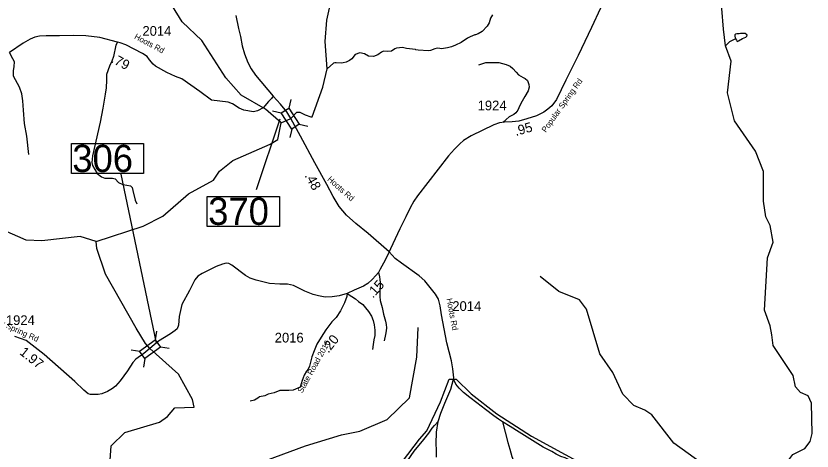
# Model space of a CAD drawing. Extents: x 1248224 to 1454986, y 825081 to 985870.
# Drawn here: x 1420659 to 1430900, y 907790 to 913386 of the extents above; entities that cross this region are included whole.
import ezdxf

# ---------------------------------------------------------------- set-up
doc = ezdxf.new("R2010")
doc.units = 0
for name, color, linetype in [('Exist Boundary Political City Limit New', 7, 'Continuous'), ('Exist Hydrographic Creek Single Shore', 7, 'Continuous'), ('Exist Hydrographic Misc Water Feature', 7, 'Continuous'), ('Exist Road Non-System Type 51', 7, 'Continuous'), ('Exist Road Secondary Mileage Hundredths English Label', 7, 'Continuous'), ('Exist Road Secondary Structure Standard Bridge CELL', 7, 'Continuous'), ('Exist Road Secondary Structure Standard Bridge Number Label', 7, 'Continuous'), ('Exist Road Secondary Type 41 Attributed', 7, 'Continuous'), ('Exist Road Secondary Type 51 Attributed', 7, 'Continuous'), ('Exist Road Secondary Type 51 Label', 7, 'Continuous'), ('Exist Road Secondary Type 51 Number Label', 7, 'Continuous'), ('Map Preparation Boundary City Limit Buffer Line', 7, 'Continuous')]:
    doc.layers.add(name, color=color, linetype=linetype)

msp = doc.modelspace()

# ---------------------------------------------------------------- linework, layer by layer
at = {"layer": 'Exist Boundary Political City Limit New'}
for points in [[(1425632, 907654), (1425849, 907941), (1425946, 908048), (1426122, 908424), (1426232, 908715), (1426322, 908715)], [(1426322, 908715), (1426513, 908528), (1426844, 908270), (1427291, 907981), (1428157, 907508), (1428585, 907325), (1428859, 907225), (1429211, 907127), (1429343, 907069)]]:
    msp.add_lwpolyline(points, dxfattribs=at)
at = {"layer": 'Exist Hydrographic Creek Single Shore'}
for points in [[(1424197, 912067), (1424271, 912150), (1424312, 912147), (1424381, 912115), (1424451, 912088), (1424470, 912089), (1424607, 912472), (1424662, 912704), (1424636, 913056), (1424658, 913332), (1424768, 913838), (1424789, 914104), (1424876, 914296), (1424932, 914560), (1425009, 914667)], [(1424072, 912013), (1424197, 912067)], [(1421692, 910486), (1422296, 910684), (1422549, 910813), (1422880, 911099), (1423200, 911276), (1423277, 911390), (1423447, 911527), (1423927, 911738), (1424027, 911799), (1424072, 912013)], [(1421692, 910486), (1421485, 910549), (1420992, 910493), (1420792, 910504), (1420507, 910625), (1419959, 910580), (1419610, 910643), (1419284, 910577), (1418688, 910379), (1418496, 910350), (1418321, 910360), (1418147, 910413), (1418056, 910484), (1417823, 910922), (1417647, 911178), (1417581, 911334), (1417533, 911580), (1417493, 911742)], [(1422381, 909107), (1422327, 909174), (1422204, 909369), (1421809, 910067), (1421699, 910394), (1421692, 910486)], [(1421997, 907305), (1421964, 907339), (1421870, 907672), (1421883, 907856), (1422061, 908029), (1422505, 908162), (1422607, 908235), (1422701, 908348), (1422951, 908353), (1422928, 908452), (1422751, 908780), (1422381, 909107)]]:
    msp.add_lwpolyline(points, dxfattribs=at)
at = {"layer": 'Exist Hydrographic Misc Water Feature'}
for points in [[(1424072, 912013), (1423868, 912189), (1423555, 912369), (1423359, 912590), (1423052, 913072), (1422798, 913310), (1422516, 913772), (1422419, 913991)], [(1430383, 909283), (1430360, 909402), (1430289, 909604), (1430327, 910276), (1430398, 910475), (1430360, 910692), (1430303, 910802), (1430275, 911002), (1430274, 911386), (1430171, 911648), (1429903, 912037), (1429810, 912397), (1429860, 912803), (1429786, 913000), (1429759, 913216), (1429739, 913482), (1429668, 913651), (1429552, 913762)], [(1426791, 913402), (1426764, 913359), (1426748, 913297), (1426722, 913256), (1426658, 913187), (1426603, 913154), (1426571, 913143), (1426563, 913143), (1426501, 913118), (1426466, 913101), (1426387, 913045), (1426314, 913011), (1426260, 912990), (1426212, 912975), (1426135, 912965), (1426111, 912969), (1426079, 912970), (1426047, 912963), (1425991, 912940), (1425967, 912938), (1425831, 912947), (1425803, 912952), (1425799, 912956), (1425684, 912966), (1425632, 912980), (1425556, 912973), (1425531, 912962), (1425491, 912935), (1425443, 912930), (1425393, 912933), (1425379, 912929), (1425362, 912922), (1425314, 912887), (1425257, 912864), (1425193, 912869), (1425142, 912899), (1425082, 912912), (1425022, 912889), (1424981, 912836), (1424948, 912811), (1424908, 912792), (1424867, 912781), (1424843, 912779), (1424779, 912785), (1424763, 912783), (1424743, 912777), (1424662, 912704)], [(1429916, 913090), (1429839, 913054), (1429786, 913000)], [(1429916, 913090), (1429926, 913076), (1429937, 913057), (1429955, 913064), (1430006, 913098), (1430046, 913114), (1430061, 913127), (1430063, 913137), (1430059, 913145), (1430041, 913162), (1429979, 913159), (1429963, 913155), (1429931, 913156), (1429915, 913150), (1429907, 913143), (1429907, 913121), (1429910, 913113), (1429916, 913090)], [(1428747, 908315), (1428606, 908377), (1428467, 908521), (1428338, 908799), (1428168, 909042), (1427996, 909614), (1427907, 909734), (1427642, 909844), (1427401, 910034)], [(1421997, 907305), (1422616, 907408), (1422893, 907504), (1423243, 907523), (1423678, 907596), (1424384, 907858), (1424845, 908000), (1425081, 908044), (1425434, 908195), (1425722, 908474), (1425816, 908998), (1425832, 909381)], [(1429925, 906774), (1430457, 907082), (1430559, 907188), (1430581, 907438), (1430557, 907530), (1430576, 907644), (1430653, 907745), (1430805, 907824), (1430873, 907914), (1430900, 908015), (1430891, 908406), (1430851, 908499), (1430752, 908544), (1430687, 908617), (1430656, 908762), (1430397, 909148), (1430383, 909283)], [(1429925, 906774), (1429812, 906934), (1429812, 906984), (1429788, 907000), (1429804, 907443), (1429674, 907554), (1429491, 907624), (1429122, 907890), (1428837, 908254), (1428747, 908315)]]:
    msp.add_lwpolyline(points, dxfattribs=at)
at = {"layer": 'Exist Road Non-System Type 51'}
for points in [[(1421966, 913047), (1421945, 913010), (1421912, 912865), (1421891, 912806), (1421862, 912738), (1421826, 912631), (1421823, 912558), (1421818, 912460), (1421806, 912380), (1421776, 912200), (1421741, 912019), (1421643, 911589), (1421637, 911503), (1421643, 911462), (1421705, 911361), (1421758, 911317), (1421803, 911299), (1421850, 911299), (1421900, 911299), (1421936, 911293), (1421977, 911243), (1422036, 911219), (1422084, 911208), (1422134, 911202), (1422155, 911178), (1422163, 911140), (1422193, 911015), (1422214, 910971)], [(1420824, 911604), (1420798, 911841), (1420768, 912003), (1420756, 912175), (1420748, 912296), (1420736, 912385), (1420703, 912471), (1420629, 912613), (1420629, 912682), (1420635, 912735), (1420641, 912794), (1420620, 912835), (1420576, 912915)], [(1426612, 912758), (1426653, 912771), (1426705, 912786), (1426791, 912788), (1426869, 912787), (1426963, 912761), (1427016, 912738), (1427050, 912711), (1427095, 912662), (1427124, 912630), (1427152, 912613), (1427182, 912596), (1427209, 912580), (1427237, 912555), (1427258, 912503), (1427261, 912469), (1427248, 912425), (1427205, 912352), (1427172, 912290), (1427140, 912235), (1427113, 912176), (1427087, 912140), (1427064, 912119), (1427030, 912103), (1427002, 912088), (1426965, 912056), (1426922, 912017)], [(1425321, 910087), (1425334, 910031), (1425340, 909997), (1425343, 909959), (1425342, 909909), (1425339, 909847), (1425339, 909779), (1425346, 909728), (1425369, 909636), (1425389, 909549), (1425413, 909461), (1425420, 909417), (1425426, 909375), (1425423, 909337), (1425414, 909287), (1425396, 909209)], [(1424919, 909818), (1424979, 909776), (1425027, 909747), (1425064, 909714), (1425121, 909673), (1425157, 909634), (1425196, 909583), (1425232, 909525), (1425253, 909468), (1425268, 909414), (1425277, 909346), (1425274, 909278), (1425263, 909222), (1425255, 909162), (1425244, 909096)], [(1424435, 908881), (1424416, 908845), (1424396, 908818), (1424368, 908764), (1424340, 908697), (1424315, 908611), (1424257, 908587), (1424226, 908573), (1424170, 908567), (1424103, 908570), (1424053, 908567), (1423981, 908540), (1423905, 908520), (1423860, 908500), (1423793, 908489), (1423771, 908470), (1423729, 908444), (1423670, 908430)], [(1426917, 908167), (1426864, 908202), (1426806, 908241), (1426700, 908325), (1426588, 908409), (1426497, 908480), (1426416, 908544), (1426360, 908600), (1426317, 908650), (1426287, 908714)], [(1425640, 907617), (1425694, 907666), (1425783, 907787), (1425906, 907937), (1425968, 908019), (1426013, 908083), (1426042, 908120), (1426091, 908171)], [(1428533, 907332), (1428464, 907360), (1428268, 907450), (1428111, 907527), (1427984, 907590), (1427864, 907636), (1427722, 907701), (1427666, 907722), (1427609, 907751), (1427550, 907786), (1427442, 907841), (1427303, 907925), (1427132, 908031), (1427018, 908104), (1426917, 908167)], [(1426917, 908167), (1426988, 907899), (1427012, 907815), (1427038, 907718), (1427067, 907649), (1427107, 907535), (1427146, 907401), (1427174, 907303), (1427210, 907216), (1427239, 907128), (1427299, 907015), (1427363, 906934), (1427411, 906878)]]:
    msp.add_lwpolyline(points, dxfattribs=at)
at = {"layer": 'Exist Road Secondary Structure Standard Bridge CELL'}
for p, q in [((1424193, 912313), (1424169, 912202)), ((1423961, 912164), (1424072, 912140)), ((1424303, 911993), (1424413, 911969)), ((1424208, 911932), (1424183, 911822)), ((1422468, 909331), (1422450, 909219)), ((1422251, 909071), (1422140, 909088)), ((1422630, 909108), (1422519, 909125)), ((1422318, 908979), (1422301, 908868))]:
    msp.add_line(p, q, dxfattribs=at)
for points in [[(1424169, 912202), (1424303, 911994), (1424206, 911931), (1424072, 912140)], [(1422519, 909125), (1422318, 908979), (1422250, 909073), (1422450, 909219)]]:
    msp.add_lwpolyline(points, close=True, dxfattribs=at)
at = {"layer": 'Exist Road Secondary Structure Standard Bridge Number Label'}
for p, q in [((1424053, 912059), (1423749, 911148)), ((1422467, 909179), (1422013, 911350))]:
    msp.add_line(p, q, dxfattribs=at)
for points in [[(1421372, 911744), (1422301, 911744), (1422301, 911360), (1421372, 911360)], [(1423119, 911063), (1424048, 911063), (1424048, 910679), (1423119, 910679)]]:
    msp.add_lwpolyline(points, close=True, dxfattribs=at)
at = {"layer": 'Exist Road Secondary Type 41 Attributed'}
msp.add_lwpolyline([(1423968, 912353), (1423945, 912324), (1423906, 912284), (1423841, 912204), (1423767, 912164), (1423714, 912154), (1423590, 912174), (1423529, 912201), (1423445, 912257), (1423387, 912275), (1423173, 912301), (1423025, 912414), (1422792, 912577), (1422713, 912607), (1422600, 912659), (1422453, 912742), (1422422, 912765), (1422375, 912822), (1422348, 912863), (1422287, 912905), (1422071, 913016), (1421999, 913042), (1421966, 913047), (1421740, 913109), (1421558, 913129), (1421399, 913136), (1421221, 913130), (1421048, 913131), (1420961, 913126), (1420901, 913114), (1420842, 913089), (1420752, 913037), (1420576, 912915)], dxfattribs=at)
at = {"layer": 'Exist Road Secondary Type 51 Attributed'}
for points in [[(1428176, 913486), (1428062, 913239), (1427889, 912878), (1427734, 912560), (1427614, 912313), (1427550, 912229), (1427500, 912187), (1427449, 912150), (1427354, 912103), (1427231, 912061), (1427126, 912032), (1427042, 912025), (1426943, 912019), (1426879, 912012), (1426804, 911985), (1426515, 911845), (1426415, 911782), (1426368, 911742), (1426300, 911673), (1426225, 911585), (1425959, 911245), (1425823, 911072), (1425779, 911006), (1425730, 910918), (1425673, 910802), (1425599, 910646), (1425476, 910392), (1425459, 910352)], [(1423487, 913390), (1423520, 913225), (1423546, 913122), (1423569, 913003), (1423598, 912897), (1423642, 912786), (1423686, 912704), (1423740, 912625), (1423968, 912353)], [(1424197, 912067), (1424142, 912152), (1424061, 912253), (1423968, 912353)], [(1425459, 910352), (1425189, 910587), (1425032, 910716), (1424909, 910824), (1424816, 910937), (1424741, 911066), (1424657, 911220), (1424504, 911496), (1424318, 911839), (1424197, 912067)], [(1425459, 910352), (1425407, 910243), (1425345, 910129), (1425321, 910087), (1425288, 910048), (1425241, 909996), (1425184, 909947), (1425131, 909910), (1425011, 909860), (1424919, 909818)], [(1426287, 908714), (1426290, 908733), (1426280, 908849), (1426262, 908950), (1426202, 909183), (1426148, 909450), (1426135, 909542), (1426116, 909658), (1426093, 909745), (1426057, 909807), (1425971, 909914), (1425920, 909978), (1425846, 910043), (1425619, 910206), (1425538, 910266), (1425459, 910352)], [(1424919, 909818), (1424817, 909787), (1424727, 909773), (1424636, 909771), (1424550, 909785), (1424481, 909802), (1424377, 909846), (1424228, 909918), (1424150, 909938), (1424055, 909938), (1423920, 909946), (1423747, 909987), (1423672, 910014), (1423610, 910048), (1423435, 910179), (1423398, 910203), (1423363, 910207), (1423315, 910195), (1423236, 910164), (1423055, 910075), (1423000, 910040), (1422961, 909991), (1422892, 909856), (1422795, 909673), (1422758, 909519), (1422750, 909408), (1422731, 909363), (1422707, 909342), (1422649, 909296), (1422491, 909202), (1422381, 909107)], [(1424919, 909818), (1424915, 909776), (1424885, 909697), (1424832, 909595), (1424777, 909507), (1424723, 909450), (1424645, 909351), (1424583, 909256), (1424528, 909165), (1424496, 909081), (1424466, 909003), (1424438, 908897), (1424435, 908881)], [(1422381, 909107), (1422302, 909045), (1422202, 908970), (1422162, 908929), (1422093, 908821), (1421999, 908695), (1421940, 908623), (1421899, 908593), (1421838, 908558), (1421763, 908526), (1421715, 908516), (1421619, 908516), (1421590, 908528), (1421531, 908573), (1421415, 908683), (1421020, 909030), (1420792, 909211), (1420643, 909264)], [(1426069, 907711), (1426067, 907805), (1426064, 907884), (1426070, 908031), (1426091, 908171), (1426125, 908279), (1426176, 908404), (1426253, 908584), (1426287, 908714)]]:
    msp.add_lwpolyline(points, dxfattribs=at)
at = {"layer": 'Map Preparation Boundary City Limit Buffer Line'}
for points in [[(1425632, 907654), (1425849, 907941), (1425946, 908048), (1426122, 908424), (1426232, 908715), (1426322, 908715)], [(1426322, 908715), (1426513, 908528), (1426844, 908270), (1427291, 907981), (1428157, 907508), (1428585, 907325), (1428859, 907225), (1429211, 907127), (1429343, 907069)]]:
    msp.add_lwpolyline(points, dxfattribs=at)

# ---------------------------------------------------------------- texts
at = {"layer": 'Exist Road Secondary Mileage Hundredths English Label'}
for s, rotation, p in [('.79', 332.8098, (1421874, 912793)), ('.95', 15.6242, (1427090, 911841)), ('.48', 298.9644, (1424369, 911333)), ('.15', 47.935, (1425251, 909748)), ('.20', 51.4826, (1424678, 909042)), ('1.97', 321.3164, (1420696, 909043))]:
    msp.add_text(s, height=125, rotation=rotation, dxfattribs=at).set_placement(p)
at = {"layer": 'Exist Road Secondary Structure Standard Bridge Number Label'}
for s, p in [('306', (1421384, 911379)), ('370', (1423132, 910699))]:
    msp.add_text(s, height=350, dxfattribs=at).set_placement(p)
at = {"layer": 'Exist Road Secondary Type 51 Label'}
for s, rotation, p in [('Hoots Rd', 332.0729, (1422174, 913097)), ('Popular Spring Rd', 54.5056, (1427475, 911881)), ('Hoots Rd', 318.5357, (1424658, 911275)), ('Hoots Rd', 280.5388, (1426197, 909748)), ('Popular Spring Rd', 335.9357, (1420184, 909526)), ('State Road 2016', 61.0841, (1424341, 908529))]:
    msp.add_text(s, height=75, rotation=rotation, dxfattribs=at).set_placement(p)
at = {"layer": 'Exist Road Secondary Type 51 Number Label'}
for s, p in [('2014', (1422286, 913131)), ('1924', (1426598, 912172)), ('2014', (1426272, 909592)), ('1924', (1420530, 909411)), ('2016', (1423988, 909186))]:
    msp.add_text(s, height=125, dxfattribs=at).set_placement(p)

doc.saveas('drawing.dxf')
